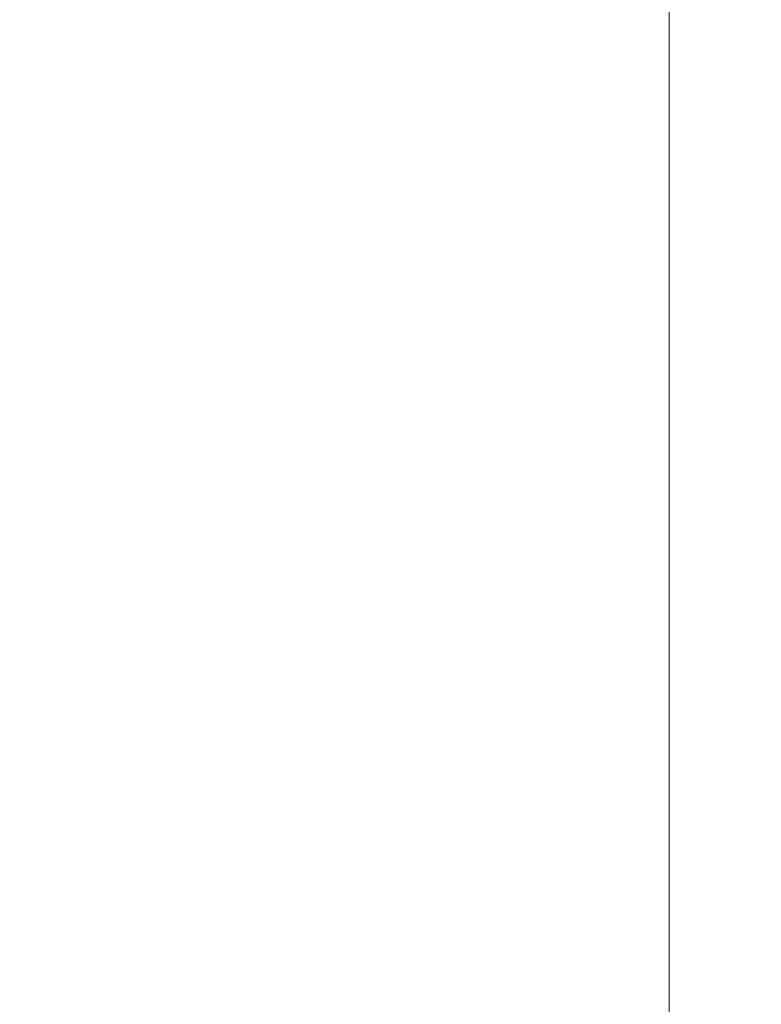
# Model space of a CAD drawing. Header units: millimetres. Extents: x 5 to 415, y 5 to 292.
# Tile 311 of 415: x 323 to 331, y 142 to 153. Entities that reach past the tile are written whole.
import ezdxf

# ---------------------------------------------------------------- set-up
doc = ezdxf.new("R2010")
doc.units = ezdxf.units.MM
doc.styles.add('SLDTEXTSTYLE1', font='ISOCP', dxfattribs={"width": 0.96})
doc.dimstyles.new('SLDDIMSTYLE8', dxfattribs={"dimtxt": 3, "dimasz": 3.5, "dimexe": 0, "dimexo": 0.0625, "dimgap": 0.75, "dimtad": 1, "dimrnd": 1e-09, "dimzin": 12, "dimdsep": 46, "dimtxsty": 'SLDTEXTSTYLE1', "dimsah": 1, "dimcen": 0.09, "dimadec": 0, "dimazin": 3, "dimtol": 1, "dimtp": 0.1, "dimtm": 0.1, "dimtfac": 1, "dimtofl": 0, "dimtmove": 0, "dimatfit": 3, "dimfxl": 1, "dimfrac": 2, "dimtolj": 1, "dimarcsym": 0})

# ---------------------------------------------------------------- blocks, each defined once
blk = doc.blocks.new('_D_11')
at = {"color": 7, "linetype": 'Continuous', "lineweight": 0}
for p, q in [((272.149, 253.449), (331.149, 253.449)), ((330.149, 129.449), (330.149, 253.449)), ((272.149, 129.449), (331.149, 129.449))]:
    blk.add_line(p, q, dxfattribs=at)
for points in [[(330.149, 253.449), (329.649, 249.949), (330.649, 249.949)], [(330.149, 129.449), (330.649, 132.949), (329.649, 132.949)]]:
    blk.add_solid(points, dxfattribs=at)
at = {"color": 7, "linetype": 'Continuous', "lineweight": 0, "char_height": 3, "attachment_point": 1, "rotation": 90, "style": 'SLDTEXTSTYLE1'}
for s, insert in [('±0,10', (326.282, 191.382, 34.511)), ('124', (326.282, 181.48, 34.511)), ('%%c', (326.282, 177.407, 34.511))]:
    blk.add_mtext(s, dxfattribs=dict(at, insert=insert))

msp = doc.modelspace()

# ---------------------------------------------------------------- dimensions: what is measured, and where the dimension line sits
at = {"color": 7, "linetype": 'Continuous', "lineweight": 0}
dim = msp.add_linear_dim(base=(330.14893, 253.4489), p1=(271.14893, 129.4489), p2=(271.14893, 253.4489), angle=90, text='%%c<>', dimstyle='SLDDIMSTYLE8', dxfattribs=at)
dim.commit()
dim.dimension.update_dxf_attribs({"geometry": '_D_11', "text_midpoint": (330.14893, 188.79958), "dimtype": 160})

doc.saveas('drawing.dxf')
